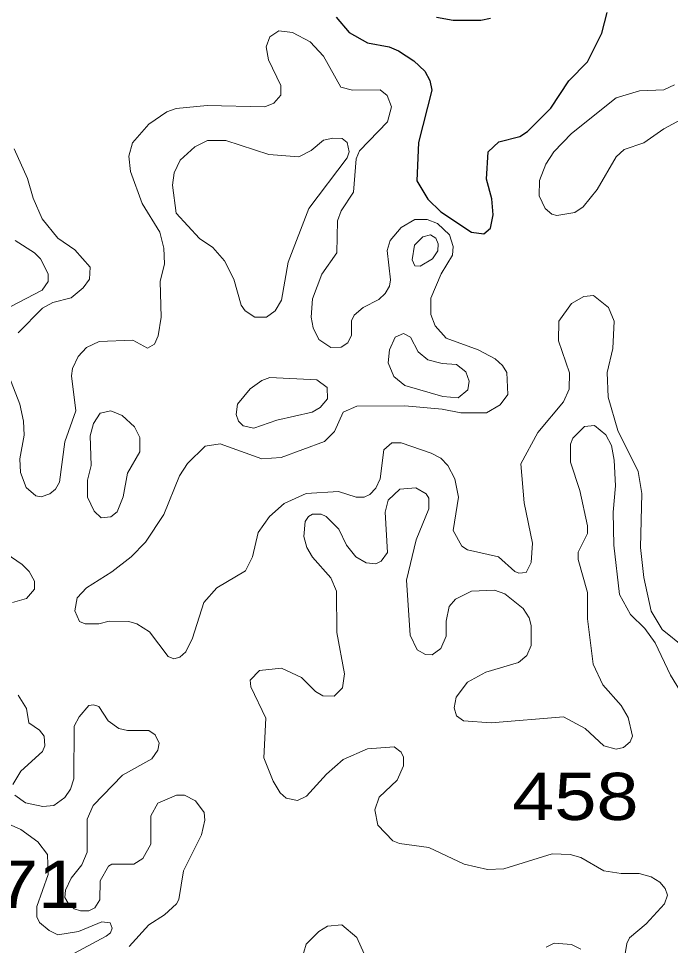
# Model space of a CAD drawing. Extents: x 577 to 602.9, y 7483.8 to 7511.6.
# Drawn here: x 587.032 to 588.138, y 7503.282 to 7504.853 of the extents above; entities that cross this region are included whole.
import ezdxf
from ezdxf.enums import TextEntityAlignment as Align

# ---------------------------------------------------------------- set-up
doc = ezdxf.new("R2010")
doc.units = 0
doc.header["$LTSCALE"] = 0.032
doc.layers.add('1', color=7, linetype='Continuous', lineweight=25)
doc.layers.add('2', color=7, linetype='Continuous', lineweight=13)
doc.layers.add('61', color=7, linetype='Continuous')

msp = doc.modelspace()

# ---------------------------------------------------------------- linework, layer by layer
at = {"layer": '1'}
for points in [[(587.5705, 7504.8551), (587.5928, 7504.8289), (587.6238, 7504.8114), (587.6604, 7504.805), (587.6763, 7504.7979), (587.7025, 7504.7812), (587.7208, 7504.7637), (587.7296, 7504.7478), (587.7327, 7504.7311), (587.7105, 7504.6428), (587.7073, 7504.5776), (587.7264, 7504.5466), (587.7479, 7504.5251), (587.8003, 7504.4909), (587.821, 7504.4877), (587.8321, 7504.4973), (587.8369, 7504.5203), (587.8345, 7504.5474), (587.8258, 7504.5808), (587.8282, 7504.6269), (587.8465, 7504.6436), (587.8822, 7504.6531), (587.895, 7504.6611), (587.9347, 7504.7009), (587.9649, 7504.747), (587.9967, 7504.7796), (588.0214, 7504.8281), (588.0301, 7504.8631)], [(587.8321, 7504.8527), (587.8162, 7504.8496), (587.7693, 7504.8496), (587.7407, 7504.8543)]]:
    msp.add_lwpolyline(points, dxfattribs=at)
at = {"layer": '2'}
for points in [[(587.6047, 7504.0417), (587.5745, 7504.0512), (587.5196, 7504.048), (587.4823, 7504.0313), (587.4576, 7504.0091), (587.4385, 7503.982), (587.429, 7503.9407), (587.4171, 7503.9168), (587.3686, 7503.8882), (587.3463, 7503.8635), (587.3272, 7503.8031), (587.3161, 7503.78), (587.3057, 7503.7705), (587.2954, 7503.7681), (587.2859, 7503.7721), (587.2541, 7503.8134), (587.2326, 7503.827), (587.2191, 7503.8309), (587.1857, 7503.8317), (587.1682, 7503.827), (587.1451, 7503.827), (587.1356, 7503.8309), (587.1276, 7503.8492), (587.1316, 7503.8715), (587.1475, 7503.8882), (587.1904, 7503.9152), (587.223, 7503.9407), (587.2477, 7503.9653), (587.2787, 7504.0122), (587.3049, 7504.0782), (587.3185, 7504.0989), (587.3487, 7504.1283), (587.3741, 7504.1323), (587.4449, 7504.1069), (587.4775, 7504.1092), (587.5507, 7504.1363), (587.5681, 7504.153), (587.5825, 7504.1856), (587.6055, 7504.1959), (587.6874, 7504.1967), (587.7502, 7504.1911), (587.782, 7504.1848), (587.8258, 7504.1848), (587.8488, 7504.1983), (587.8616, 7504.2158), (587.86, 7504.2532), (587.8528, 7504.2651), (587.8401, 7504.2762), (587.8115, 7504.2913), (587.7574, 7504.3112), (587.7383, 7504.3319), (587.7312, 7504.351), (587.7312, 7504.3788), (587.7487, 7504.4202), (587.7677, 7504.452), (587.7693, 7504.4663), (587.763, 7504.4862), (587.7423, 7504.5052), (587.7248, 7504.5124), (587.7041, 7504.5124), (587.6811, 7504.4989), (587.662, 7504.4766), (587.6572, 7504.4599), (587.6628, 7504.4098), (587.6612, 7504.3995), (587.654, 7504.3868), (587.6429, 7504.3764), (587.6167, 7504.3629), (587.6015, 7504.3502), (587.5968, 7504.3406), (587.5968, 7504.316), (587.5904, 7504.3033), (587.5793, 7504.2961), (587.5618, 7504.2953), (587.5411, 7504.3088), (587.5316, 7504.3287), (587.5284, 7504.347), (587.5308, 7504.378), (587.5467, 7504.4194), (587.5721, 7504.4559), (587.5729, 7504.51), (587.5793, 7504.5267), (587.6, 7504.5585), (587.6047, 7504.615), (587.6103, 7504.6285), (587.658, 7504.6778), (587.6644, 7504.7032), (587.6572, 7504.7223), (587.6453, 7504.7319), (587.5984, 7504.7311), (587.5785, 7504.7366), (587.5491, 7504.7891), (587.5268, 7504.813), (587.4966, 7504.8289), (587.4735, 7504.8321), (587.4584, 7504.8217), (587.452, 7504.805), (587.456, 7504.7828), (587.4767, 7504.739), (587.4767, 7504.7231), (587.4648, 7504.7096)], [(588.1446, 7504.7406), (588.1264, 7504.7319), (588.085, 7504.7303), (588.0453, 7504.7183), (587.9697, 7504.6579), (587.9395, 7504.6269), (587.926, 7504.6062), (587.9156, 7504.5784), (587.9148, 7504.5522), (587.9252, 7504.5307), (587.9363, 7504.5211), (587.9451, 7504.5188), (587.9753, 7504.5243), (587.9896, 7504.5339), (588.0134, 7504.5633), (588.0453, 7504.6182), (588.0588, 7504.6309), (588.0922, 7504.642), (588.1264, 7504.6659), (588.1693, 7504.6889)], [(587.4648, 7504.7096), (587.4497, 7504.7032), (587.3519, 7504.7056), (587.2994, 7504.7001), (587.2835, 7504.6945), (587.2533, 7504.6738), (587.2254, 7504.642), (587.2191, 7504.6197), (587.2222, 7504.5935), (587.2421, 7504.5394), (587.2715, 7504.4909), (587.2787, 7504.4639), (587.2795, 7504.4369), (587.2723, 7504.4074), (587.2739, 7504.347), (587.2692, 7504.3152), (587.2628, 7504.3009), (587.2509, 7504.2945), (587.2262, 7504.308), (587.169, 7504.3057), (587.1475, 7504.2953), (587.1332, 7504.2802), (587.1236, 7504.2595), (587.1221, 7504.2476), (587.1292, 7504.188), (587.1109, 7504.1355), (587.1014, 7504.0671), (587.095, 7504.0552), (587.0855, 7504.0472), (587.0704, 7504.0424), (587.0616, 7504.044), (587.0449, 7504.0584), (587.0354, 7504.0838), (587.0346, 7504.1069), (587.0417, 7504.1466), (587.0409, 7504.1705), (587.0346, 7504.1991), (587.0155, 7504.2476)], [(587.0314, 7504.32), (587.0728, 7504.3621), (587.0902, 7504.3717), (587.1213, 7504.3796), (587.1419, 7504.3963), (587.1523, 7504.4114), (587.1539, 7504.4313), (587.1276, 7504.4607), (587.099, 7504.4806), (587.072, 7504.5132), (587.0568, 7504.5482), (587.0473, 7504.5816), (587.025, 7504.6317)], [(587.0266, 7504.4766), (587.0592, 7504.4559), (587.0696, 7504.4456), (587.0823, 7504.4202), (587.0823, 7504.4074), (587.072, 7504.3923), (587.006, 7504.3581)], [(588.1613, 7503.7872), (588.1232, 7503.8174), (588.1049, 7503.8484), (588.0922, 7503.9057), (588.0866, 7503.9566), (588.089, 7504.048), (588.0826, 7504.0854), (588.0484, 7504.1546), (588.0317, 7504.211), (588.0301, 7504.2532), (588.0397, 7504.2937), (588.0421, 7504.3398), (588.0325, 7504.3629), (588.0071, 7504.3836), (587.9904, 7504.382), (587.9697, 7504.3701), (587.9482, 7504.3398), (587.9474, 7504.3064), (587.9665, 7504.2524), (587.9657, 7504.2245), (587.9562, 7504.2031), (587.9125, 7504.1514), (587.8838, 7504.0981), (587.8894, 7504.0321), (587.9037, 7503.9637), (587.9013, 7503.9311), (587.8926, 7503.9144), (587.8806, 7503.9128), (587.8735, 7503.916), (587.8457, 7503.9407), (587.7932, 7503.9526), (587.7836, 7503.959), (587.7693, 7503.9852), (587.7781, 7504.0417), (587.7717, 7504.0727), (587.7598, 7504.0957), (587.7479, 7504.1077), (587.732, 7504.1164), (587.6811, 7504.1339), (587.6652, 7504.1339), (587.6516, 7504.122), (587.6453, 7504.0727), (587.6381, 7504.0568), (587.6278, 7504.0464), (587.6182, 7504.0417), (587.6047, 7504.0417)], [(587.658, 7503.9478), (587.654, 7504.0162), (587.6588, 7504.0369), (587.6787, 7504.0552), (587.7057, 7504.0576), (587.7232, 7504.0472), (587.728, 7504.0401), (587.728, 7504.0218), (587.7065, 7503.9693), (587.6898, 7503.9009), (587.6962, 7503.8079), (587.7081, 7503.7832), (587.7224, 7503.7753), (587.7335, 7503.7745), (587.7479, 7503.7856), (587.7574, 7503.8063), (587.7574, 7503.8317), (587.7622, 7503.8564), (587.7733, 7503.8691), (587.8003, 7503.8826), (587.8393, 7503.8842), (587.8568, 7503.8778), (587.8878, 7503.8532), (587.8981, 7503.8373), (587.9013, 7503.8246), (587.9013, 7503.7904), (587.8942, 7503.7737), (587.8799, 7503.7618), (587.8242, 7503.7451), (587.7932, 7503.7284), (587.7741, 7503.7029), (587.7709, 7503.6846), (587.7749, 7503.6711), (587.7868, 7503.6631), (587.8337, 7503.6592), (587.9562, 7503.6695), (587.9928, 7503.6496), (588.0246, 7503.6202), (588.0453, 7503.6146), (588.058, 7503.6178), (588.0691, 7503.6274), (588.0731, 7503.6369), (588.0659, 7503.6687), (588.054, 7503.6886), (588.023, 7503.7236), (588.0063, 7503.7586), (587.9967, 7503.8357), (587.9967, 7503.8802), (587.9808, 7503.9359), (587.9808, 7503.9486), (587.9967, 7503.9804), (587.9967, 7503.9931), (587.984, 7504.0528), (587.9681, 7504.1013), (587.9681, 7504.1315), (587.9721, 7504.1418), (587.992, 7504.1617), (588.0087, 7504.1633), (588.0278, 7504.1474), (588.0373, 7504.1291), (588.0421, 7504.1045), (588.0445, 7504.0607), (588.0405, 7504.0162), (588.0413, 7503.9605), (588.0508, 7503.8771), (588.0699, 7503.8429), (588.0938, 7503.819), (588.1113, 7503.7951), (588.1375, 7503.7403), (588.1653, 7503.695)], [(588.058, 7503.2505), (588.0635, 7503.2854), (588.0683, 7503.295), (588.0961, 7503.3188), (588.1272, 7503.353), (588.1327, 7503.3673), (588.1287, 7503.3785), (588.1192, 7503.3896), (588.1049, 7503.3984), (588.0842, 7503.4039), (588.054, 7503.4039), (588.0246, 7503.4087), (587.9856, 7503.431), (587.9673, 7503.4365), (587.9371, 7503.4373), (587.8552, 7503.4119), (587.8274, 7503.4111), (587.7876, 7503.4198), (587.728, 7503.4485), (587.6779, 7503.4548), (587.6667, 7503.4596), (587.6413, 7503.4858), (587.6365, 7503.5121), (587.6437, 7503.5335), (587.6739, 7503.5622), (587.685, 7503.5868), (587.685, 7503.6011), (587.6811, 7503.6099), (587.6691, 7503.6186), (587.6238, 7503.6154), (587.5825, 7503.5971), (587.5546, 7503.5725), (587.5204, 7503.5351), (587.5053, 7503.528), (587.4862, 7503.5319), (587.4759, 7503.5407), (587.464, 7503.5606), (587.4481, 7503.6003), (587.4513, 7503.6671), (587.4258, 7503.7204), (587.425, 7503.7315), (587.4409, 7503.7482), (587.4783, 7503.7522), (587.5117, 7503.7363), (587.5355, 7503.7124), (587.5483, 7503.7053), (587.5673, 7503.7045), (587.5817, 7503.7188), (587.5848, 7503.7427), (587.5721, 7503.8126), (587.5713, 7503.8826), (587.5618, 7503.9049), (587.5308, 7503.9399), (587.5212, 7503.9566), (587.5157, 7503.9749), (587.518, 7504.0003), (587.5236, 7504.0091), (587.5308, 7504.013), (587.5451, 7504.013), (587.5538, 7504.0091), (587.5753, 7503.9876), (587.588, 7503.9605), (587.6039, 7503.9407), (587.6214, 7503.9303), (587.6381, 7503.9287), (587.6469, 7503.9335), (587.658, 7503.9478)], [(586.9908, 7503.9597), (587.0386, 7503.9279), (587.0505, 7503.916), (587.0592, 7503.8993), (587.0592, 7503.8858), (587.0457, 7503.8699), (587.0219, 7503.8635)], [(587.0314, 7503.7061), (587.0457, 7503.6838), (587.0497, 7503.6592), (587.068, 7503.6472), (587.0759, 7503.6369), (587.0767, 7503.6202), (587.0728, 7503.6107), (587.0362, 7503.5773), (587.0227, 7503.555)], [(587.0258, 7503.5367), (587.0441, 7503.524), (587.0735, 7503.5176), (587.0918, 7503.5192), (587.1109, 7503.5327), (587.1205, 7503.5471), (587.126, 7503.5645), (587.1268, 7503.6536), (587.1348, 7503.6695), (587.1515, 7503.6886), (587.1594, 7503.6902), (587.1682, 7503.687), (587.1841, 7503.6631), (587.2024, 7503.6496), (587.2167, 7503.6465), (587.2533, 7503.6465), (587.2636, 7503.6393), (587.2707, 7503.625), (587.2684, 7503.6131), (587.258, 7503.5987), (587.2087, 7503.5709), (587.1586, 7503.5192), (587.1483, 7503.4962), (587.1483, 7503.4405), (587.1395, 7503.419), (587.1213, 7503.396), (587.1117, 7503.3761)], [(587.1117, 7503.3761), (587.1109, 7503.3634), (587.1165, 7503.3538), (587.1268, 7503.3443), (587.1372, 7503.3411), (587.1515, 7503.3411), (587.1618, 7503.3459), (587.1698, 7503.3594), (587.1706, 7503.392), (587.1849, 7503.4166), (587.1904, 7503.4198), (587.2278, 7503.4198), (587.2429, 7503.4294), (587.2564, 7503.454), (587.2564, 7503.5017), (587.2684, 7503.5232), (587.3002, 7503.5367), (587.3137, 7503.5367), (587.332, 7503.5272), (587.3471, 7503.5073), (587.3479, 7503.4946), (587.3423, 7503.4699), (587.3121, 7503.4087), (587.3041, 7503.3602), (587.3002, 7503.353), (587.2795, 7503.3339), (587.2533, 7503.3172), (587.2199, 7503.2807)], [(587.0131, 7503.1956), (587.037, 7503.1956), (587.0696, 7503.2091), (587.1189, 7503.2648), (587.1809, 7503.2982), (587.1881, 7503.3037), (587.1912, 7503.3117), (587.1873, 7503.3204), (587.1737, 7503.322), (587.134, 7503.3061), (587.099, 7503.3005), (587.0839, 7503.3077), (587.068, 7503.3212), (587.0632, 7503.3308), (587.0632, 7503.3483), (587.0823, 7503.4023), (587.0815, 7503.4365), (587.0648, 7503.458), (587.0362, 7503.4787), (587.0147, 7503.4882)], [(587.5117, 7503.2576), (587.5196, 7503.2846), (587.5411, 7503.3061), (587.5562, 7503.3149), (587.5801, 7503.3172), (587.6055, 7503.2958), (587.6182, 7503.2679)], [(587.9268, 7503.2791), (587.9403, 7503.2862), (587.9697, 7503.2838), (587.9856, 7503.2759)]]:
    msp.add_lwpolyline(points, dxfattribs=at)
for points in [[(587.565, 7504.65), (587.5809, 7504.6492), (587.5896, 7504.6428), (587.5928, 7504.6269), (587.5896, 7504.6166), (587.5244, 7504.5307), (587.4894, 7504.44), (587.4783, 7504.3756), (587.4672, 7504.3573), (587.4528, 7504.347), (587.433, 7504.347), (587.4163, 7504.3573), (587.4099, 7504.3669), (587.3972, 7504.4114), (587.3813, 7504.4424), (587.3614, 7504.4647), (587.3391, 7504.4798), (587.2994, 7504.5227), (587.293, 7504.5704), (587.2962, 7504.5911), (587.3065, 7504.6126), (587.3312, 7504.6356), (587.3527, 7504.646), (587.3837, 7504.646), (587.4568, 7504.6221), (587.5077, 7504.6182), (587.5284, 7504.6293), (587.5491, 7504.6468)], [(587.7343, 7504.4456), (587.7129, 7504.4329), (587.7041, 7504.4337), (587.6993, 7504.444), (587.7033, 7504.4687), (587.7176, 7504.483), (587.7304, 7504.4862), (587.7399, 7504.4806), (587.7439, 7504.471), (587.7431, 7504.4591)], [(587.7518, 7504.2126), (587.7773, 7504.2102), (587.794, 7504.2237), (587.7964, 7504.2381), (587.7908, 7504.254), (587.7749, 7504.2667), (587.7502, 7504.2683), (587.7264, 7504.2746), (587.7097, 7504.2882), (587.697, 7504.3128), (587.685, 7504.3192), (587.6707, 7504.3128), (587.6612, 7504.2913), (587.6588, 7504.2691), (587.6683, 7504.246), (587.6874, 7504.2309)], [(587.4584, 7504.2444), (587.5379, 7504.2404), (587.5554, 7504.2277), (587.5562, 7504.2086), (587.5435, 7504.1935), (587.53, 7504.1856), (587.4703, 7504.1721), (587.4314, 7504.1585), (587.4131, 7504.1625), (587.4051, 7504.1705), (587.4012, 7504.1816), (587.4035, 7504.1991), (587.425, 7504.2253), (587.4449, 7504.2397)], [(587.2286, 7504.1609), (587.2381, 7504.1426), (587.2381, 7504.1188), (587.2167, 7504.0822), (587.2095, 7504.0424), (587.1992, 7504.017), (587.1888, 7504.0083), (587.1721, 7504.0067), (587.1602, 7504.0178), (587.1491, 7504.0417), (587.1491, 7504.0703), (587.1554, 7504.0957), (587.1539, 7504.1458), (587.1594, 7504.1665), (587.1706, 7504.184), (587.1888, 7504.188), (587.2079, 7504.18)]]:
    msp.add_lwpolyline(points, close=True, dxfattribs=at)

# ---------------------------------------------------------------- texts
at = {"layer": '61', "width": 1.2}
for s, p in [('458', (587.9763, 7503.4948)), ('471', (587.0296, 7503.346))]:
    msp.add_text(s, height=0.08, dxfattribs=at).set_placement(p, align=Align.CENTER)

doc.saveas('drawing.dxf')
